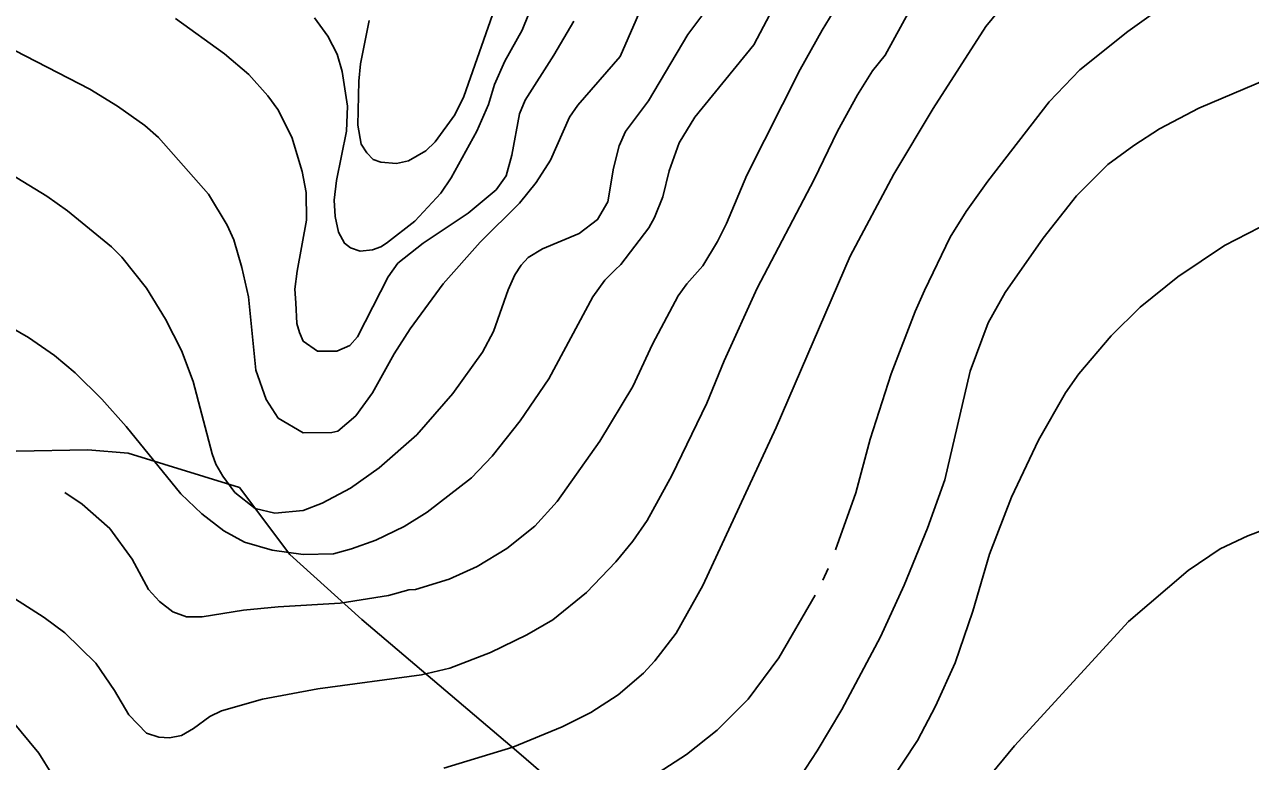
# Model space of a CAD drawing. Extents: x -662620 to -656370, y -1067090 to -1062990.
# Drawn here: x -659795.3 to -659388.3, y -1066109.1 to -1065864.4 of the extents above; entities that cross this region are included whole.
import ezdxf

# ---------------------------------------------------------------- set-up
doc = ezdxf.new("R2010")
doc.units = 0
for name, color, linetype in [('HRANICE_KATASTRÁLNÍHO_ÚZEMÍ', 7, 'Continuous'), ('VRSTEVNICE_ZDŮRAZNĚNÁ', 7, 'Continuous'), ('VRSTEVNICE_ZÁKLADNÍ', 7, 'Continuous')]:
    doc.layers.add(name, color=color, linetype=linetype)

msp = doc.modelspace()

# ---------------------------------------------------------------- linework, layer by layer
at = {"layer": 'HRANICE_KATASTRÁLNÍHO_ÚZEMÍ'}
msp.add_lwpolyline([(-659798.15, -1066006.03), (-659774.37, -1066005.69), (-659760.9, -1066006.8), (-659724, -1066018.12), (-659707.27, -1066040.41), (-659683.33, -1066061.94), (-659632.01, -1066105.56), (-659553.07, -1066173.67), (-659511.68, -1066215.73), (-659498.68, -1066223.97), (-659484.93, -1066226.61), (-659470.88, -1066222.67), (-659438.34, -1066208.76), (-659412.03, -1066199.48), (-659364.73, -1066187.68)], dxfattribs=at)
at = {"layer": 'VRSTEVNICE_ZDŮRAZNĚNÁ'}
for points in [[(-659656.12, -1066111.35), (-659633.19, -1066104.32), (-659616.85, -1066097.59), (-659607.39, -1066092.86), (-659598.22, -1066086.98), (-659589.91, -1066079.82), (-659586.04, -1066075.66), (-659579.01, -1066066.49), (-659570.13, -1066050.72), (-659545.77, -1065998.27), (-659521.26, -1065941.37), (-659506.78, -1065914.14), (-659493.74, -1065892.36), (-659476.26, -1065865.13), (-659471.96, -1065859.97), (-659463.79, -1065851.94), (-659446.45, -1065837.33), (-659436.77, -1065828.96)], [(-659805.74, -1065869.43), (-659773.64, -1065885.91), (-659764.47, -1065891.5), (-659755.44, -1065897.95), (-659750.85, -1065901.96), (-659734.23, -1065920.74), (-659728.06, -1065931.05), (-659725.91, -1065935.93), (-659723.19, -1065945.1), (-659721.04, -1065954.85), (-659718.61, -1065979.21), (-659715.17, -1065988.95), (-659711.15, -1065995.12), (-659702.84, -1065999.99), (-659693.38, -1065999.85), (-659691.38, -1065999.42), (-659685.36, -1065994.4), (-659679.77, -1065986.66), (-659672.6, -1065973.76), (-659667.3, -1065965.45), (-659656.41, -1065950.55), (-659644.08, -1065936.64), (-659631.04, -1065923.75), (-659625.45, -1065916.87), (-659620.72, -1065909.41), (-659614.41, -1065895.23), (-659611.69, -1065891.21), (-659597.65, -1065875.02), (-659583.6, -1065842.77)], [(-659799.72, -1066095.44), (-659790.55, -1066106.33), (-659786.11, -1066113.64)]]:
    msp.add_lwpolyline(points, dxfattribs=at)
at = {"layer": 'VRSTEVNICE_ZÁKLADNÍ'}
for points in [[(-659526.1, -1066038.79), (-659519.39, -1066019.91), (-659514.66, -1066002.14), (-659507.64, -1065980.36), (-659499.62, -1065959.72), (-659496.61, -1065952.7), (-659488.01, -1065935.07), (-659482.71, -1065926.47), (-659475.54, -1065916.44), (-659455.19, -1065890.07), (-659445.01, -1065879.46), (-659429.11, -1065866.71), (-659420.51, -1065860.69), (-659401.88, -1065849.36), (-659390.12, -1065842.63), (-659376.61, -1065836.32)], [(-659526.1, -1066038.79), (-659519.39, -1066019.91), (-659514.66, -1066002.14), (-659507.64, -1065980.36), (-659499.62, -1065959.72), (-659496.61, -1065952.7), (-659488.01, -1065935.07), (-659482.71, -1065926.47), (-659475.54, -1065916.44), (-659455.19, -1065890.07), (-659445.01, -1065879.46), (-659429.11, -1065866.71), (-659420.51, -1065860.69), (-659401.88, -1065849.36), (-659390.12, -1065842.63), (-659376.61, -1065836.32)], [(-659564.83, -1065853.95), (-659575.15, -1065867.71), (-659588.19, -1065889.78), (-659595.88, -1065899.97), (-659597.93, -1065904.68), (-659599.8, -1065912.14), (-659601.66, -1065923.32), (-659605.1, -1065929.19), (-659611.26, -1065933.78), (-659623.44, -1065938.94), (-659628.17, -1065941.8), (-659630.47, -1065944.38), (-659632.58, -1065947.54), (-659634.77, -1065952.55), (-659639.64, -1065966.31), (-659643.36, -1065973.19), (-659653.11, -1065986.95), (-659665.15, -1066000.71), (-659677.62, -1066011.6), (-659687.08, -1066018.33), (-659696.54, -1066023.35), (-659702.84, -1066025.79), (-659712.3, -1066026.65), (-659718.75, -1066025.07), (-659725.49, -1066019.77), (-659729.46, -1066014.39), (-659731.79, -1066010.45), (-659733.08, -1066007.01), (-659739.39, -1065982.94), (-659743.26, -1065972.62), (-659748.56, -1065962.3), (-659754.86, -1065951.98), (-659763.03, -1065941.66), (-659766.47, -1065938.22), (-659781.09, -1065926.33), (-659787.97, -1065921.45), (-659801.87, -1065912.85)], [(-659564.83, -1065853.95), (-659575.15, -1065867.71), (-659588.19, -1065889.78), (-659595.88, -1065899.97), (-659597.93, -1065904.68), (-659599.8, -1065912.14), (-659601.66, -1065923.32), (-659605.1, -1065929.19), (-659611.26, -1065933.78), (-659623.44, -1065938.94), (-659628.17, -1065941.8), (-659630.47, -1065944.38), (-659632.58, -1065947.54), (-659634.77, -1065952.55), (-659639.64, -1065966.31), (-659643.36, -1065973.19), (-659653.11, -1065986.95), (-659665.15, -1066000.71), (-659677.62, -1066011.6), (-659687.08, -1066018.33), (-659696.54, -1066023.35), (-659702.84, -1066025.79), (-659712.3, -1066026.65), (-659718.75, -1066025.07), (-659725.49, -1066019.77), (-659729.46, -1066014.39), (-659731.79, -1066010.45), (-659733.08, -1066007.01), (-659739.39, -1065982.94), (-659743.26, -1065972.62), (-659748.56, -1065962.3), (-659754.86, -1065951.98), (-659763.03, -1065941.66), (-659766.47, -1065938.22), (-659781.09, -1065926.33), (-659787.97, -1065921.45), (-659801.87, -1065912.85)], [(-659782, -1066019.84), (-659776.22, -1066023.64), (-659767.05, -1066031.81), (-659759.59, -1066041.98), (-659754.15, -1066052.01), (-659750.57, -1066056.03), (-659746.12, -1066059.47), (-659741.54, -1066061.04), (-659736.38, -1066061.04), (-659722.62, -1066058.89), (-659711.15, -1066057.75), (-659690.52, -1066056.6), (-659674.46, -1066054.02), (-659667.73, -1066052.16), (-659665.58, -1066052.01), (-659654.4, -1066048.57), (-659645.08, -1066044.42), (-659635.2, -1066038.4), (-659625.88, -1066030.95), (-659618.57, -1066022.78), (-659604.38, -1066002.71), (-659593.35, -1065984.66), (-659586.9, -1065970.61), (-659578.3, -1065954.56), (-659575.43, -1065950.55), (-659570.13, -1065944.53), (-659565.26, -1065936.5), (-659562.25, -1065930.48), (-659555.51, -1065914.43), (-659537.8, -1065879.41), (-659530.57, -1065866.28), (-659520.83, -1065850.22)], [(-659782, -1066019.84), (-659776.22, -1066023.64), (-659767.05, -1066031.81), (-659759.59, -1066041.98), (-659754.15, -1066052.01), (-659750.57, -1066056.03), (-659746.12, -1066059.47), (-659741.54, -1066061.04), (-659736.38, -1066061.04), (-659722.62, -1066058.89), (-659711.15, -1066057.75), (-659690.52, -1066056.6), (-659674.46, -1066054.02), (-659667.73, -1066052.16), (-659665.58, -1066052.01), (-659654.4, -1066048.57), (-659645.08, -1066044.42), (-659635.2, -1066038.4), (-659625.88, -1066030.95), (-659618.57, -1066022.78), (-659604.38, -1066002.71), (-659593.35, -1065984.66), (-659586.9, -1065970.61), (-659578.3, -1065954.56), (-659575.43, -1065950.55), (-659570.13, -1065944.53), (-659565.26, -1065936.5), (-659562.25, -1065930.48), (-659555.51, -1065914.43), (-659537.8, -1065879.41), (-659530.57, -1065866.28), (-659520.83, -1065850.22)], [(-659816.35, -1065955.56), (-659793.99, -1065968.32), (-659785.39, -1065974.34), (-659778.51, -1065980.07), (-659769.63, -1065988.81), (-659761.6, -1065997.84), (-659743.4, -1066020.2), (-659736.52, -1066026.93), (-659729.21, -1066032.52), (-659722.33, -1066036.25), (-659713.16, -1066038.97), (-659702.84, -1066040.41), (-659692.81, -1066040.12), (-659686.79, -1066038.54), (-659678.76, -1066035.68), (-659669.3, -1066031.09), (-659661.71, -1066026.36), (-659646.95, -1066014.89), (-659640.07, -1066007.73), (-659630.75, -1065995.98), (-659621.29, -1065982.08), (-659606.67, -1065954.85), (-659602.7, -1065949.27), (-659599.24, -1065945.91), (-659597.36, -1065944.1), (-659588.04, -1065931.91), (-659586.18, -1065928.48), (-659583.46, -1065921.6), (-659581.31, -1065913), (-659578.01, -1065903.68), (-659572.85, -1065895.23), (-659553.22, -1065871.15), (-659545.77, -1065857.1)], [(-659816.35, -1065955.56), (-659793.99, -1065968.32), (-659785.39, -1065974.34), (-659778.51, -1065980.07), (-659769.63, -1065988.81), (-659761.6, -1065997.84), (-659743.4, -1066020.2), (-659736.52, -1066026.93), (-659729.21, -1066032.52), (-659722.33, -1066036.25), (-659713.16, -1066038.97), (-659702.84, -1066040.41), (-659692.81, -1066040.12), (-659686.79, -1066038.54), (-659678.76, -1066035.68), (-659669.3, -1066031.09), (-659661.71, -1066026.36), (-659646.95, -1066014.89), (-659640.07, -1066007.73), (-659630.75, -1065995.98), (-659621.29, -1065982.08), (-659606.67, -1065954.85), (-659602.7, -1065949.27), (-659599.24, -1065945.91), (-659597.36, -1065944.1), (-659588.04, -1065931.91), (-659586.18, -1065928.48), (-659583.46, -1065921.6), (-659581.31, -1065913), (-659578.01, -1065903.68), (-659572.85, -1065895.23), (-659553.22, -1065871.15), (-659545.77, -1065857.1)], [(-659804.31, -1066051.44), (-659788.83, -1066061.33), (-659781.95, -1066066.35), (-659771.63, -1066076.52), (-659765.47, -1066085.55), (-659760.74, -1066093.58), (-659754.86, -1066099.74), (-659750.71, -1066101.03), (-659747.27, -1066101.31), (-659743.26, -1066100.46), (-659739.24, -1066098.16), (-659733.8, -1066094.15), (-659729.93, -1066092.29), (-659716.31, -1066088.42), (-659697.97, -1066084.98), (-659663.57, -1066080.39), (-659654.11, -1066078.1), (-659640.64, -1066072.94), (-659628.6, -1066067.06), (-659620, -1066062.05), (-659608.83, -1066053.02), (-659599.08, -1066042.84), (-659593.35, -1066035.96), (-659588.62, -1066029.08), (-659580.45, -1066014.18), (-659568.84, -1065990.1), (-659563.11, -1065976.06), (-659552.07, -1065951.98), (-659533.15, -1065915.86), (-659525.41, -1065899.81), (-659518.82, -1065887.77), (-659513.81, -1065879.75), (-659509.65, -1065874.59), (-659501.34, -1065859.4)], [(-659804.31, -1066051.44), (-659788.83, -1066061.33), (-659781.95, -1066066.35), (-659771.63, -1066076.52), (-659765.47, -1066085.55), (-659760.74, -1066093.58), (-659754.86, -1066099.74), (-659750.71, -1066101.03), (-659747.27, -1066101.31), (-659743.26, -1066100.46), (-659739.24, -1066098.16), (-659733.8, -1066094.15), (-659729.93, -1066092.29), (-659716.31, -1066088.42), (-659697.97, -1066084.98), (-659663.57, -1066080.39), (-659654.11, -1066078.1), (-659640.64, -1066072.94), (-659628.6, -1066067.06), (-659620, -1066062.05), (-659608.83, -1066053.02), (-659599.08, -1066042.84), (-659593.35, -1066035.96), (-659588.62, -1066029.08), (-659580.45, -1066014.18), (-659568.84, -1065990.1), (-659563.11, -1065976.06), (-659552.07, -1065951.98), (-659533.15, -1065915.86), (-659525.41, -1065899.81), (-659518.82, -1065887.77), (-659513.81, -1065879.75), (-659509.65, -1065874.59), (-659501.34, -1065859.4)], [(-659699.11, -1065862.26), (-659694.67, -1065868.28), (-659691.52, -1065874.3), (-659689.94, -1065880.03), (-659688.08, -1065891.5), (-659688.51, -1065899.81), (-659691.77, -1065916.25), (-659692.52, -1065922.74), (-659692.24, -1065928.19), (-659691.09, -1065933.35), (-659689.08, -1065937.07), (-659687.09, -1065938.53), (-659683.92, -1065939.65), (-659679.86, -1065939.28), (-659677.04, -1065938.22), (-659675.18, -1065937.07), (-659665.72, -1065929.76), (-659657.12, -1065920.45), (-659653.68, -1065915.29), (-659645.23, -1065899.81), (-659641.36, -1065890.93), (-659639.35, -1065884.33), (-659635.91, -1065876.59), (-659630.18, -1065866.28), (-659628.03, -1065861.12)], [(-659699.11, -1065862.26), (-659694.67, -1065868.28), (-659691.52, -1065874.3), (-659689.94, -1065880.03), (-659688.08, -1065891.5), (-659688.51, -1065899.81), (-659691.77, -1065916.25), (-659692.52, -1065922.74), (-659692.24, -1065928.19), (-659691.09, -1065933.35), (-659689.08, -1065937.07), (-659687.09, -1065938.53), (-659683.92, -1065939.65), (-659679.86, -1065939.28), (-659677.04, -1065938.22), (-659675.18, -1065937.07), (-659665.72, -1065929.76), (-659657.12, -1065920.45), (-659653.68, -1065915.29), (-659645.23, -1065899.81), (-659641.36, -1065890.93), (-659639.35, -1065884.33), (-659635.91, -1065876.59), (-659630.18, -1065866.28), (-659628.03, -1065861.12)], [(-659639.21, -1065858.97), (-659649.53, -1065888.35), (-659652.54, -1065894.37), (-659658.99, -1065903.39), (-659662.14, -1065906.4), (-659667.87, -1065909.7), (-659671.88, -1065910.56), (-659677.04, -1065910.13), (-659679.62, -1065909.27), (-659681.74, -1065907.06), (-659683.64, -1065904.11), (-659684.64, -1065897.81), (-659684.35, -1065883.19), (-659683.78, -1065877.45), (-659680.91, -1065863.12)], [(-659639.21, -1065858.97), (-659649.53, -1065888.35), (-659652.54, -1065894.37), (-659658.99, -1065903.39), (-659662.14, -1065906.4), (-659667.87, -1065909.7), (-659671.88, -1065910.56), (-659677.04, -1065910.13), (-659679.62, -1065909.27), (-659681.74, -1065907.06), (-659683.64, -1065904.11), (-659684.64, -1065897.81), (-659684.35, -1065883.19), (-659683.78, -1065877.45), (-659680.91, -1065863.12)], [(-659745.26, -1065862.41), (-659728.92, -1065874.16), (-659720.9, -1065881.04), (-659714.59, -1065888.06), (-659711.3, -1065892.65), (-659706.57, -1065901.82), (-659703.13, -1065913.28), (-659701.84, -1065920.16), (-659701.69, -1065929.34), (-659704.85, -1065946.34), (-659705.56, -1065952.27), (-659705.33, -1065956.78), (-659704.99, -1065963.73), (-659704.08, -1065966.65), (-659702.84, -1065969.61), (-659698.11, -1065972.9), (-659691.66, -1065972.9), (-659687.36, -1065971.04), (-659684.78, -1065968.17), (-659674.61, -1065948.25), (-659671.45, -1065943.67), (-659663, -1065937.07), (-659648.09, -1065927.04), (-659638.78, -1065919.3), (-659635.48, -1065914.72), (-659633.62, -1065907.84), (-659631.04, -1065894.08), (-659629.17, -1065889.49), (-659619.57, -1065874.59), (-659612.98, -1065863.27)], [(-659745.26, -1065862.41), (-659728.92, -1065874.16), (-659720.9, -1065881.04), (-659714.59, -1065888.06), (-659711.3, -1065892.65), (-659706.57, -1065901.82), (-659703.13, -1065913.28), (-659701.84, -1065920.16), (-659701.69, -1065929.34), (-659704.85, -1065946.34), (-659705.56, -1065952.27), (-659705.33, -1065956.78), (-659704.99, -1065963.73), (-659704.08, -1065966.65), (-659702.84, -1065969.61), (-659698.11, -1065972.9), (-659691.66, -1065972.9), (-659687.36, -1065971.04), (-659684.78, -1065968.17), (-659674.61, -1065948.25), (-659671.45, -1065943.67), (-659663, -1065937.07), (-659648.09, -1065927.04), (-659638.78, -1065919.3), (-659635.48, -1065914.72), (-659633.62, -1065907.84), (-659631.04, -1065894.08), (-659629.17, -1065889.49), (-659619.57, -1065874.59), (-659612.98, -1065863.27)], [(-659537.88, -1066114.21), (-659532.15, -1066105.61), (-659523.98, -1066091.86), (-659511.23, -1066067.78), (-659503.34, -1066050.58), (-659495.6, -1066031.66), (-659489.87, -1066015.61), (-659481.42, -1065979.5), (-659475.4, -1065963.44), (-659469.81, -1065953.41), (-659457.2, -1065935.35), (-659446.16, -1065921.31), (-659435.7, -1065910.85), (-659427.1, -1065904.54), (-659418.5, -1065899.09), (-659405.46, -1065892.22), (-659382.81, -1065882.61)], [(-659537.88, -1066114.21), (-659532.15, -1066105.61), (-659523.98, -1066091.86), (-659511.23, -1066067.78), (-659503.34, -1066050.58), (-659495.6, -1066031.66), (-659489.87, -1066015.61), (-659481.42, -1065979.5), (-659475.4, -1065963.44), (-659469.81, -1065953.41), (-659457.2, -1065935.35), (-659446.16, -1065921.31), (-659435.7, -1065910.85), (-659427.1, -1065904.54), (-659418.5, -1065899.09), (-659405.46, -1065892.22), (-659382.81, -1065882.61)], [(-659508.36, -1066116.51), (-659498.9, -1066102.18), (-659492.88, -1066090.71), (-659486.43, -1066076.38), (-659480.56, -1066059.18), (-659474.97, -1066040.26), (-659467.66, -1066021.34), (-659458.77, -1066002.43), (-659449.74, -1065986.66), (-659445.3, -1065980.36), (-659434.55, -1065967.74), (-659424.95, -1065958.29), (-659412.48, -1065948.25), (-659397, -1065937.79), (-659385.39, -1065931.77)], [(-659508.36, -1066116.51), (-659498.9, -1066102.18), (-659492.88, -1066090.71), (-659486.43, -1066076.38), (-659480.56, -1066059.18), (-659474.97, -1066040.26), (-659467.66, -1066021.34), (-659458.77, -1066002.43), (-659449.74, -1065986.66), (-659445.3, -1065980.36), (-659434.55, -1065967.74), (-659424.95, -1065958.29), (-659412.48, -1065948.25), (-659397, -1065937.79), (-659385.39, -1065931.77)], [(-659476.11, -1066115.36), (-659466.66, -1066103.89), (-659428.82, -1066062.62), (-659409.04, -1066045.71), (-659398.44, -1066038.54), (-659389.26, -1066034.24), (-659371.92, -1066027.65)], [(-659476.11, -1066115.36), (-659466.66, -1066103.89), (-659428.82, -1066062.62), (-659409.04, -1066045.71), (-659398.44, -1066038.54), (-659389.26, -1066034.24), (-659371.92, -1066027.65)], [(-659530.37, -1066048.89), (-659528.5, -1066045.07)], [(-659530.37, -1066048.89), (-659528.5, -1066045.07)], [(-659585.03, -1066112.92), (-659575.58, -1066106.76), (-659565.4, -1066098.74), (-659555.08, -1066088.42), (-659544.91, -1066074.66), (-659532.87, -1066053.88)], [(-659585.03, -1066112.92), (-659575.58, -1066106.76), (-659565.4, -1066098.74), (-659555.08, -1066088.42), (-659544.91, -1066074.66), (-659532.87, -1066053.88)]]:
    msp.add_lwpolyline(points, dxfattribs=at)

doc.saveas('drawing.dxf')
